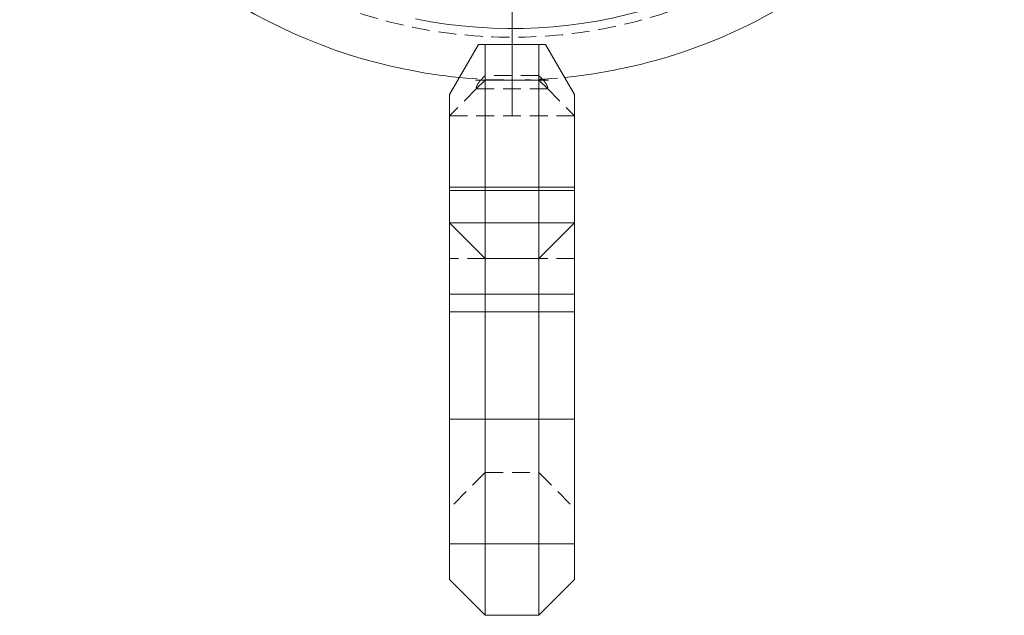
# Model space of a CAD drawing. Extents: x 0 to 59450, y 0 to 42050.
# Tile 291 of 304: x 48167 to 48443, y 30216 to 30383. Entities that reach past the tile are written whole.
import ezdxf

# ---------------------------------------------------------------- set-up
doc = ezdxf.new("R2010")
doc.units = 0
doc.header["$LTSCALE"] = 20
doc.header["$MEASUREMENT"] = 0
doc.linetypes.add('HIDDEN', pattern=[0.375, 0.25, -0.125])
doc.layers.get('0').update_dxf_attribs({"linetype": 'CONTINUOUS'})

msp = doc.modelspace()

# ---------------------------------------------------------------- linework, layer by layer
at = {"color": 3, "linetype": 'Continuous', "lineweight": 13}
for p, q in [((48305.211, 30516.458), (48305.211, 30356.458)), ((48295.817, 30376.458), (48287.711, 30362.416)), ((48295.817, 30376.458), (48297.711, 30376.458)), ((48312.711, 30376.458), (48297.711, 30376.458)), ((48297.711, 30376.458), (48297.711, 30335.51)), ((48312.711, 30376.458), (48314.604, 30376.458)), ((48312.711, 30335.51), (48312.711, 30376.458)), ((48322.711, 30362.416), (48314.604, 30376.458)), ((48294.944, 30366.458), (48315.477, 30366.458)), ((48287.711, 30335.51), (48287.711, 30362.416)), ((48322.711, 30362.416), (48322.711, 30335.51)), ((48287.711, 30336.458), (48322.711, 30336.458)), ((48287.711, 30326.458), (48287.711, 30335.51)), ((48297.711, 30335.51), (48287.711, 30335.51)), ((48297.711, 30335.51), (48297.711, 30326.85)), ((48297.711, 30335.51), (48312.711, 30335.51)), ((48312.711, 30326.85), (48312.711, 30335.51)), ((48312.711, 30335.51), (48322.711, 30335.51)), ((48322.711, 30335.51), (48322.711, 30326.458)), ((48297.711, 30316.458), (48287.711, 30326.458)), ((48287.711, 30306.458), (48287.711, 30326.458)), ((48297.711, 30326.458), (48287.711, 30326.458)), ((48297.711, 30326.85), (48297.711, 30317.798)), ((48297.711, 30326.458), (48312.711, 30326.458)), ((48312.711, 30317.798), (48312.711, 30326.85)), ((48312.711, 30316.458), (48322.711, 30326.458)), ((48312.711, 30326.458), (48322.711, 30326.458)), ((48322.711, 30326.458), (48322.711, 30306.458)), ((48297.711, 30317.798), (48297.711, 30316.458)), ((48297.711, 30316.458), (48312.711, 30316.458)), ((48297.711, 30316.458), (48297.711, 30306.458)), ((48312.711, 30316.458), (48312.711, 30317.798)), ((48312.711, 30306.458), (48312.711, 30316.458)), ((48287.711, 30271.458), (48287.711, 30306.458)), ((48297.711, 30306.458), (48287.711, 30306.458)), ((48297.711, 30306.458), (48297.711, 30271.458)), ((48297.711, 30306.458), (48312.711, 30306.458)), ((48312.711, 30271.458), (48312.711, 30306.458)), ((48312.711, 30306.458), (48322.711, 30306.458)), ((48322.711, 30306.458), (48322.711, 30271.458)), ((48297.711, 30301.458), (48287.711, 30301.458)), ((48297.711, 30301.458), (48312.711, 30301.458)), ((48312.711, 30301.458), (48322.711, 30301.458)), ((48287.711, 30226.458), (48287.711, 30271.458)), ((48297.711, 30271.458), (48287.711, 30271.458)), ((48297.711, 30271.458), (48287.711, 30271.458)), ((48297.711, 30271.458), (48297.711, 30216.458)), ((48297.711, 30271.458), (48312.711, 30271.458)), ((48297.711, 30271.458), (48312.711, 30271.458)), ((48312.711, 30216.458), (48312.711, 30271.458)), ((48312.711, 30271.458), (48322.711, 30271.458)), ((48312.711, 30271.458), (48322.711, 30271.458)), ((48322.711, 30271.458), (48322.711, 30226.458)), ((48297.711, 30236.458), (48287.711, 30236.458)), ((48297.711, 30236.458), (48312.711, 30236.458)), ((48312.711, 30236.458), (48322.711, 30236.458)), ((48297.711, 30216.458), (48287.711, 30226.458)), ((48312.711, 30216.458), (48322.711, 30226.458)), ((48312.711, 30216.458), (48297.711, 30216.458))]:
    msp.add_line(p, q, dxfattribs=at)
at = {"color": 3, "linetype": 'HIDDEN', "lineweight": 13}
for p, q in [((48295.296, 30364.043), (48297.711, 30366.458)), ((48297.711, 30367.708), (48297.616, 30367.625)), ((48312.711, 30367.708), (48297.711, 30367.708)), ((48297.711, 30366.458), (48312.711, 30366.458)), ((48312.711, 30366.458), (48315.125, 30364.043)), ((48295.296, 30364.043), (48287.711, 30356.458)), ((48295.212, 30363.958), (48315.21, 30363.958)), ((48315.125, 30364.043), (48322.711, 30356.458)), ((48315.126, 30364.043), (48315.146, 30364.067)), ((48287.711, 30356.458), (48322.711, 30356.458)), ((48297.711, 30316.458), (48287.711, 30316.458)), ((48322.711, 30316.458), (48312.711, 30316.458)), ((48297.711, 30256.458), (48287.711, 30246.458)), ((48297.711, 30256.458), (48312.711, 30256.458)), ((48312.711, 30256.458), (48322.711, 30246.458))]:
    msp.add_line(p, q, dxfattribs=at)
msp.add_circle((48305.211, 30516.458), 138, dxfattribs=at)
at = {"color": 3, "linetype": 'Continuous', "lineweight": 13}
for radius, start, end in [(150, 208.44451, 258.5), (135.566, 258.5, 316.52657), (150, 275.6421, 308.55549), (150, 258.5, 264.3579)]:
    msp.add_arc((48305.211, 30516.458), radius, start, end, dxfattribs=at)
at = {"color": 3, "linetype": 'HIDDEN', "lineweight": 13}
for centre, radius, start, end in [((48305.211, 30516.458), 150, 264.3579, 275.6421), ((48301.967, 30361.385), 7.475, 145.62739, 146.46776), ((48302.404, 30361.077), 8.01, 144.7623, 145.5721), ((48302.857, 30360.753), 8.566, 143.96192, 144.74081), ((48303.275, 30360.44), 9.089, 143.16491, 143.91906), ((48303.698, 30360.12), 9.619, 142.41635, 143.14586), ((48304.082, 30359.816), 10.109, 141.66867, 142.37827), ((48304.456, 30359.518), 10.587, 140.96981, 141.66006), ((48304.788, 30359.24), 11.021, 140.25934, 140.93373), ((48305.1, 30358.98), 11.426, 139.59861, 140.25815), ((48305.369, 30358.742), 11.785, 138.91686, 139.56403), ((48305.604, 30358.538), 12.097, 138.28249, 138.91872), ((48305.799, 30358.355), 12.364, 137.62601, 138.25285), ((48305.95, 30358.217), 12.568, 137.00757, 137.62703), ((48306.065, 30358.104), 12.73, 136.37462, 136.98757), ((48306.132, 30358.042), 12.821, 135.76994, 136.37843), ((48306.177, 30357.99), 12.889, 135.14252, 135.74632), ((48306.147, 30358.023), 12.844, 134.5486, 135.15176), ((48306.082, 30358.085), 12.755, 133.93191, 134.53498), ((48306.02, 30358.151), 12.665, 133.33503, 133.93711), ((48306.008, 30358.158), 12.651, 132.72179, 133.31773), ((48305.713, 30358.481), 12.214, 132.12623, 132.73524), ((48305.26, 30358.984), 11.537, 131.49333, 132.12765), ((48296.276, 30349.183), 24.764, 47.75093, 48.42349), ((48306.457, 30360.261), 9.719, 46.94217, 48.26394), ((48305.547, 30359.278), 11.058, 46.20455, 46.97561), ((48291.771, 30345.437), 30.585, 45.29909, 45.52116), ((48303.967, 30357.749), 13.256, 44.76887, 45.3361), ((48305.687, 30359.384), 10.883, 44.29871, 45.03483), ((48304.583, 30358.313), 12.421, 43.64691, 44.27971), ((48303.996, 30357.775), 13.217, 42.99251, 43.57856), ((48304.673, 30358.407), 12.291, 42.35625, 42.98851), ((48305.067, 30358.753), 11.767, 41.74524, 42.40516), ((48305.15, 30358.828), 11.655, 41.08013, 41.74088), ((48305.366, 30359.014), 11.37, 40.41926, 41.08973), ((48305.707, 30359.304), 10.922, 39.73228, 40.42218), ((48306.068, 30359.596), 10.459, 39.05269, 39.7635), ((48306.411, 30359.874), 10.017, 38.32094, 39.05058), ((48306.807, 30360.18), 9.516, 37.60244, 38.35625), ((48307.209, 30360.489), 9.009, 36.82945, 37.60833), ((48307.649, 30360.811), 8.464, 36.06075, 36.87069), ((48308.074, 30361.119), 7.939, 35.22843, 36.06885), ((48308.534, 30361.436), 7.381, 34.39752, 35.27639), ((48308.97, 30361.732), 6.853, 33.49844, 34.41508), ((48296.148, 30364.27), 0.938, 173.89999, 176.4279), ((48295.933, 30364.294), 0.722, 177.24587, 180.36229), ((48295.725, 30364.298), 0.514, 180.92514, 185.15125), ((48295.784, 30364.286), 0.572, 183.48223, 186.96923), ((48296.216, 30364.258), 1.008, 171.09656, 173.63966), ((48297.163, 30364.452), 1.961, 186.87025, 187.77785), ((48295.566, 30364.278), 0.358, 194.93743, 200.86557), ((48296.356, 30364.236), 1.149, 168.68754, 171.08074), ((48296.566, 30364.187), 1.365, 166.24676, 168.40282), ((48295.456, 30364.241), 0.243, 201.80048, 214.74855), ((48296.798, 30364.125), 1.604, 164.10281, 166.05862), ((48297.016, 30364.056), 1.833, 162.07605, 163.90431), ((48295.764, 30364.392), 0.584, 209.71168, 216.69877), ((48297.279, 30363.967), 2.111, 160.27528, 161.9631), ((48297.559, 30363.859), 2.411, 158.54264, 160.11402), ((48297.878, 30363.729), 2.755, 156.98903, 158.44402), ((48298.199, 30363.584), 3.107, 155.48574, 156.85159), ((48298.563, 30363.414), 3.51, 154.14428, 155.4183), ((48298.928, 30363.228), 3.919, 152.82154, 154.02342), ((48299.336, 30363.015), 4.379, 151.64926, 152.77732), ((48299.735, 30362.789), 4.838, 150.4749, 151.54521), ((48300.176, 30362.536), 5.346, 149.43393, 150.44495), ((48300.601, 30362.275), 5.845, 148.38226, 149.34664), ((48301.062, 30361.987), 6.389, 147.4347, 148.3513), ((48301.501, 30361.697), 6.914, 146.48936, 147.36823), ((48309.435, 30362.032), 6.3, 32.58899, 33.55342), ((48309.864, 30362.304), 5.792, 31.60147, 32.61253), ((48310.315, 30362.573), 5.267, 30.60535, 31.67571), ((48310.726, 30362.814), 4.791, 29.50174, 30.6299), ((48311.149, 30363.046), 4.308, 28.38897, 29.59092), ((48311.529, 30363.248), 3.878, 27.15561, 28.42956), ((48311.914, 30363.438), 3.448, 25.89453, 27.26051), ((48312.254, 30363.6), 3.071, 24.49081, 25.94661), ((48312.594, 30363.749), 2.701, 23.04566, 24.61702), ((48312.891, 30363.872), 2.379, 21.44099, 23.12597), ((48313.18, 30363.979), 2.071, 19.76529, 21.59427), ((48313.427, 30364.064), 1.81, 17.89646, 19.86516), ((48314.936, 30364.23), 0.266, 322.23892, 328.97811), ((48313.67, 30364.137), 1.556, 15.94232, 18.09606), ((48314.938, 30364.228), 0.263, 329.12797, 336.02714), ((48313.877, 30364.193), 1.341, 13.72665, 16.0661), ((48314.922, 30364.238), 0.282, 335.44411, 342.03657), ((48314.063, 30364.233), 1.152, 11.42222, 13.97664), ((48314.883, 30364.254), 0.324, 341.518, 347.4301), ((48314.214, 30364.262), 0.998, 8.79638, 11.55042), ((48314.835, 30364.269), 0.374, 346.73928, 352.01732), ((48314.374, 30364.282), 0.837, 6.03937, 9.10594), ((48314.775, 30364.281), 0.435, 351.59635, 356.29139), ((48314.497, 30364.292), 0.714, 2.92448, 6.26182), ((48314.706, 30364.29), 0.505, 355.74806, 359.95946), ((48314.606, 30364.294), 0.604, 359.58267, 363.29032)]:
    msp.add_arc(centre, radius, start, end, dxfattribs=at)

doc.saveas('drawing.dxf')
